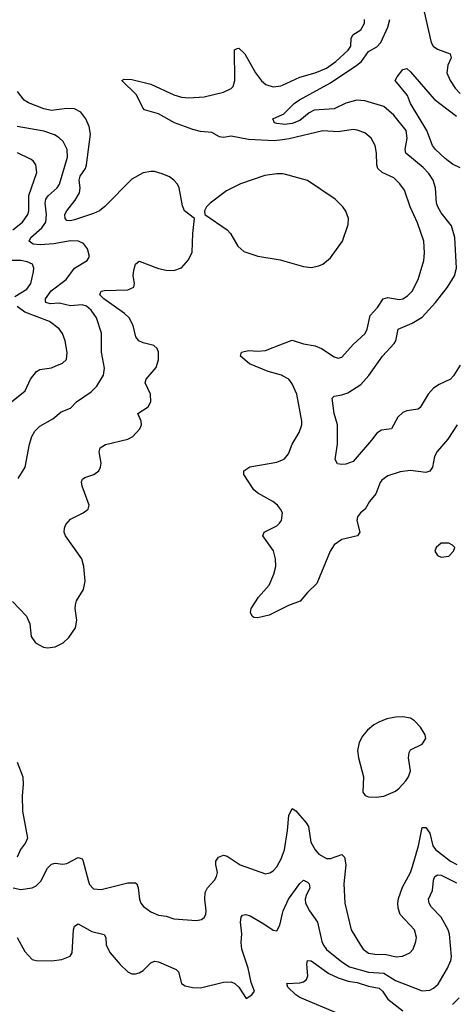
# Model space of a CAD drawing. Header units: inches. Extents: x 1834610 to 2027685, y 642842 to 774116.
# Tile 541 of 632: x 1978624 to 1980909, y 730141 to 735289. Entities that reach past the tile are written whole.
import ezdxf

# ---------------------------------------------------------------- set-up
doc = ezdxf.new("R2010")
doc.units = ezdxf.units.IN
doc.header["$MEASUREMENT"] = 0
doc.layers.add('B9773', color=7, linetype='Continuous')
doc.layers.add('B9783', color=7, linetype='Continuous')

msp = doc.modelspace()

# ---------------------------------------------------------------- linework, layer by layer
at = {"layer": 'B9773', "color": 5}
for points, elevation in [([(1980000, 734660.8), (1979955.3, 734655.3), (1979821.4, 734661.4), (1979730, 734679.4), (1979690, 734673.5), (1979670, 734676.5), (1979630, 734699.5), (1979570, 734703.3), (1979530, 734713.9), (1979434.2, 734750), (1979350, 734797.1), (1979277.7, 734817.7), (1979267.7, 734827.7), (1979235.1, 734895.1), (1979158.4, 734970), (1979170, 734978), (1979210, 734976.3), (1979310, 734951.4), (1979430, 734896.4), (1979470, 734882.9), (1979510, 734879.5), (1979590, 734885.3), (1979690, 734910.2), (1979730, 734928.1), (1979740.5, 734939.5), (1979749.8, 734970.2), (1979748.8, 735131.2), (1979761.7, 735138.3), (1979770, 735139.5), (1979802.3, 735110), (1979858, 735010), (1979890, 734969.2), (1979911.8, 734950), (1979950, 734937.7), (1979990, 734942.3), (1980000, 734946.8)], 380), ([(1978586.3, 732246.3), (1978659.1, 732170), (1978676.9, 732130), (1978684.4, 732064.4), (1978707.3, 732030), (1978747.8, 732007.7), (1978770, 732004.2), (1978810, 732010.3), (1978851.8, 732030), (1978881.1, 732058.9), (1978915.1, 732110), (1978922.6, 732150), (1978913.7, 732210), (1978915.4, 732230), (1978920.5, 732250), (1978957.4, 732310), (1978966.6, 732353.4), (1978960.2, 732430), (1978949.9, 732469.9), (1978863.5, 732590), (1978856.3, 732610), (1978858, 732630), (1978866, 732650), (1978890, 732677.6), (1978956, 732710), (1978982, 732730), (1978987.8, 732750), (1978950, 732849.4), (1978947.8, 732872.2), (1978953.4, 732886.6), (1978964.4, 732895.6), (1979012.3, 732910), (1979038, 732930), (1979047.1, 732950), (1979049.8, 732970), (1979040.5, 733030), (1979044.2, 733050), (1979072.5, 733067.5), (1979190, 733095.6), (1979216.9, 733110), (1979252.2, 733150), (1979262.2, 733170), (1979259.3, 733190), (1979242.9, 733230), (1979296.2, 733263.8), (1979309.7, 733290), (1979308, 733330), (1979280.5, 733390), (1979285.7, 733410), (1979337.7, 733470), (1979349.7, 733510), (1979349.7, 733549.7), (1979342.9, 733570), (1979325.7, 733585.7), (1979270, 733598.6), (1979247.2, 733610), (1979231.6, 733630), (1979218.4, 733690), (1979196.5, 733730), (1979173.1, 733753.1), (1979064, 733830), (1979043.9, 733850), (1979044.2, 733855.8), (1979051, 733869), (1979066.9, 733873.1), (1979190, 733876.3), (1979221.3, 733890), (1979224.8, 733910), (1979217.6, 733950), (1979220.8, 733979.2), (1979230, 734010.4), (1979250, 734026.3), (1979350, 733988.5), (1979390, 733978.8), (1979430, 733977.3), (1979470, 733992), (1979507.2, 734032.8), (1979527.2, 734072.8), (1979529.8, 734170.2), (1979538, 734250), (1979486, 734290), (1979476, 734316), (1979458.5, 734410), (1979449.1, 734429.1), (1979431.1, 734450), (1979407.6, 734467.6), (1979370, 734483.5), (1979330, 734494.6), (1979310, 734494.8), (1979270, 734488.7), (1979210, 734455.5), (1979068.7, 734311.3), (1979041.1, 734290), (1979010, 734275), (1978910, 734242.8), (1978890, 734237), (1978870, 734239.2), (1978862.3, 734250), (1978860.2, 734270), (1978869.8, 734290), (1978914.2, 734345.8), (1978936.4, 734383.6), (1978940.1, 734410), (1978934.6, 734450), (1978940.5, 734470), (1978968.5, 734510), (1978974.1, 734530), (1978994.2, 734690), (1978986.7, 734730), (1978970.4, 734770.4), (1978944.5, 734804.5), (1978910, 734822), (1978870, 734823.4), (1978790, 734814.1), (1978750, 734822.5), (1978670, 734853.8), (1978647.9, 734867.9), (1978612.5, 734912.5)], 420), ([(1980000, 734742.2), (1979970, 734745.6), (1979958, 734750), (1979949, 734770), (1980000, 734792.6)], 360), ([(1978616, 732890), (1978652, 732950), (1978674.7, 733070), (1978687.2, 733110), (1978702.6, 733137.4), (1978730, 733164.2), (1978797.4, 733202.6), (1978841.5, 733238.5), (1978890, 733258.4), (1978920.7, 733290), (1978997.7, 733342.3), (1979027.1, 733372.9), (1979063.1, 733430), (1979067.2, 733467.3), (1979052.8, 733550), (1979052.7, 733650), (1979026.5, 733730), (1978998.4, 733770), (1978974, 733790), (1978950, 733798.2), (1978890, 733792.6), (1978830, 733805.7), (1978783.6, 733803.6), (1978760.4, 733810), (1978759.2, 733819.2), (1978758.6, 733830), (1978788.4, 733871.6), (1978867.3, 733930), (1978910, 733990.2), (1978977, 734030), (1978989.6, 734050), (1978979.6, 734090), (1978958.2, 734118.2), (1978931.2, 734131.2), (1978890, 734132.1), (1978803.1, 734116.9), (1978730.8, 734110.8), (1978695.2, 734115.2), (1978672.8, 734130), (1978682.7, 734150), (1978739.8, 734200.2), (1978760.6, 734230), (1978764.5, 734270), (1978756.4, 734330), (1978761.1, 734350), (1978772.5, 734367.5), (1978820.3, 734410), (1978831.5, 734428.5), (1978873.7, 734570), (1978872, 734610), (1978851, 734651), (1978831.1, 734671.1), (1978806.4, 734686.4), (1978750, 734705.5), (1978610, 734729.9)], 440), ([(1978588.5, 734190), (1978638, 734230), (1978667.3, 734270), (1978671.5, 734290), (1978671.2, 734370), (1978712.9, 734490), (1978709, 734529), (1978694, 734550), (1978680, 734560), (1978612, 734592)], 460), ([(1980000, 734481.9), (1979970, 734483.4), (1979906.5, 734473.5), (1979778.7, 734430), (1979705.5, 734394.5), (1979621.1, 734330), (1979601.1, 734310), (1979590.4, 734290), (1979593.4, 734270), (1979709.6, 734189.6), (1979727.3, 734170), (1979765, 734105), (1979797.4, 734077.4), (1979870, 734052.9), (1979986.6, 734033.4), (1980000, 734029.6)], 420), ([(1978598.3, 733841.7), (1978660.6, 733879.4), (1978681.5, 733910), (1978696.1, 733970), (1978697.6, 733990), (1978691, 734010), (1978663.2, 734023.2), (1978629.4, 734029.4), (1978489.5, 734029.5)], 460), ([(1978554, 733270), (1978652.4, 733347.6), (1978679.7, 733410), (1978711.5, 733448.5), (1978730, 733460.2), (1978790, 733469), (1978810, 733476.5), (1978847.7, 733492.3), (1978868.6, 733511.4), (1978872, 733548), (1978862.4, 733610), (1978848.2, 733648.2), (1978830, 733673), (1978779.7, 733710), (1978650, 733759.3), (1978609.9, 733789.9)], 460), ([(1980000, 733426.8), (1979994, 733430), (1979924.2, 733450), (1979827.3, 733490), (1979779, 733530), (1979785.2, 733550), (1979820.9, 733559.1), (1979870, 733555.8), (1979910, 733559.4), (1980000, 733593.9)], 380), ([(1980000, 732210.6), (1979930, 732175.8), (1979870, 732162), (1979850, 732162.7), (1979841.2, 732170), (1979832.7, 732190), (1979836, 732210), (1979874, 732270), (1979930, 732333), (1979954.7, 732390), (1979964.4, 732430), (1979962.2, 732470), (1979951.6, 732511.6), (1979896.2, 732590), (1979903.7, 732610), (1979970, 732643.1), (1979984, 732656), (1979993.7, 732670), (1979999.1, 732710), (1979989.7, 732730), (1979973, 732750), (1979948.3, 732770), (1979870, 732813), (1979849.9, 732829.9), (1979797.4, 732910), (1979796.2, 732930), (1979828.5, 732951.5), (1979970, 732976), (1980000, 732988.3)], 380), ([(1978610, 731407.7), (1978639.6, 731330), (1978642.6, 731290), (1978637.3, 731230), (1978638.2, 731150), (1978664.9, 731010), (1978655, 730985), (1978627.8, 730950), (1978611.5, 730910)], 380), ([(1978590, 730750.6), (1978630, 730742), (1978690, 730750.3), (1978710, 730761.1), (1978734.8, 730785.2), (1978770, 730853), (1978790, 730874), (1978810, 730878), (1978850, 730873.4), (1978870, 730876.5), (1978930, 730908.7), (1978950, 730901.6), (1978954.1, 730894.1), (1978983.3, 730783.4), (1978990, 730767), (1979010, 730744.9), (1979050, 730741.5), (1979190, 730776.1), (1979230, 730775.3), (1979237.1, 730770), (1979244.6, 730750), (1979250.2, 730690.2), (1979258, 730670), (1979272.3, 730652.3), (1979310, 730623.7), (1979350, 730607.2), (1979390, 730601.3), (1979430, 730588.4), (1979550, 730578.4), (1979576.3, 730583.7), (1979590, 730594), (1979598.7, 730610), (1979600.5, 730630), (1979592.2, 730690), (1979594.7, 730725.2), (1979606, 730750), (1979643.6, 730790), (1979654.3, 730810), (1979658.9, 730830), (1979649.7, 730870), (1979649.7, 730890), (1979663.7, 730910), (1979690, 730920.3), (1979710, 730914.9), (1979777.1, 730870), (1979910, 730823.8), (1979932.5, 730827.5), (1979950, 730838.4), (1979970, 730860.4), (1979994.4, 730905.6), (1980000, 730920.9)], 380), ([(1978610, 730490.4), (1978650, 730417.1), (1978690, 730375.5), (1978710, 730370.4), (1978790, 730368.4), (1978844.9, 730375.1), (1978888, 730392), (1978898.7, 730410), (1978904.8, 730530), (1978911, 730549), (1978930, 730562), (1979002.1, 730522.1), (1979066.3, 730506.3), (1979075.3, 730490), (1979077.1, 730450), (1979097.5, 730410), (1979150, 730348.3), (1979190, 730310.2), (1979210, 730300.7), (1979230, 730299.7), (1979250, 730306), (1979270, 730318.5), (1979310, 730358.5), (1979330, 730366.2), (1979350, 730363.8), (1979443.4, 730323.4), (1979455.3, 730310), (1979470.3, 730250.3), (1979490, 730237.6), (1979528, 730228), (1979570, 730227.2), (1979690, 730256.5), (1979730, 730257.6), (1979750.3, 730250.3), (1979770.4, 730230.4), (1979810, 730171.3), (1979839, 730190), (1979852.7, 730210), (1979835.8, 730255.8), (1979820.3, 730330), (1979786.9, 730430), (1979783.4, 730463.4), (1979786.5, 730510), (1979779.8, 730570), (1979783.2, 730596.8), (1979790, 730606.7), (1979808, 730610), (1979830, 730602.9), (1979902.5, 730562.5), (1979950, 730529), (1979970, 730524.9), (1979986.1, 730553.9), (1980000, 730616.2)], 360)]:
    msp.add_lwpolyline(points, dxfattribs=dict(at, elevation=elevation))
at = {"layer": 'B9783', "color": 5}
for points, elevation in [([(1980726.4, 735390), (1980777.4, 735170), (1980788.2, 735150), (1980810, 735134.2), (1980877.6, 735110), (1980881.8, 735090), (1980864.7, 735050), (1980860.2, 735010), (1980877.7, 734970), (1980903.2, 734930), (1980930, 734902)], 360), ([(1980000, 734792.6), (1980005.2, 734794.8), (1980060.9, 734850), (1980087.8, 734870), (1980250, 734958.6), (1980389.3, 735050.7), (1980413.3, 735070), (1980450, 735121.8), (1980493.2, 735146.8), (1980514, 735170), (1980550.8, 735250), (1980561.1, 735290)], 360), ([(1980000, 734946.8), (1980090, 734987.6), (1980170, 735010.1), (1980230, 735035.6), (1980278.3, 735070), (1980342.3, 735130), (1980356.7, 735150), (1980359.5, 735190), (1980367.8, 735210), (1980410, 735235.2), (1980427.7, 735270), (1980428.8, 735290)], 380), ([(1980930, 734514.6), (1980890, 734533.2), (1980850, 734562.5), (1980800.4, 734610), (1980785.3, 734630), (1980755.4, 734710), (1980669.6, 734849.6), (1980652.9, 734892.9), (1980589.7, 734970.3), (1980599.5, 734990), (1980630, 735027.7), (1980650, 735033), (1980670, 735015.8), (1980792.6, 734872.6), (1980910, 734785)], 340), ([(1980930, 733482.4), (1980894.1, 733425.9), (1980878, 733410), (1980818.5, 733381.5), (1980790, 733361.3), (1980762.3, 733330), (1980719.7, 733260.3), (1980710, 733253), (1980650, 733244.2), (1980630, 733234.2), (1980603.6, 733210), (1980570, 733149.7), (1980518, 733142), (1980492.4, 733127.6), (1980465.5, 733090), (1980370, 732979.6), (1980330, 732964.5), (1980310, 732962.7), (1980287.3, 732967.3), (1980275.1, 732990), (1980287.8, 733070), (1980287.1, 733170), (1980269.6, 733230.3), (1980259.3, 733310), (1980270, 733320.7), (1980310, 733327), (1980342, 733338), (1980410, 733380.8), (1980451.6, 733428.4), (1980522.2, 733530), (1980583.5, 733596.5), (1980592.2, 733610), (1980605.1, 733670), (1980678.1, 733701.9), (1980730, 733732.5), (1980799.5, 733810), (1980862.4, 733890), (1980898.8, 733950), (1980909.8, 733990), (1980901.1, 734150), (1980884.7, 734210), (1980830, 734279.1), (1980812.3, 734310), (1980806, 734330), (1980800.3, 734410), (1980787.8, 734450), (1980764.7, 734484.7), (1980735.6, 734515.6), (1980644.2, 734590), (1980641.6, 734610), (1980652.3, 734670), (1980646, 734710), (1980582.5, 734790), (1980530, 734835.3), (1980430, 734865.2), (1980388.3, 734868.3), (1980330, 734853), (1980270, 734822.1), (1980165.1, 734814.9), (1980138.4, 734801.6), (1980090, 734761.6), (1980050, 734745.8), (1980010, 734741.1), (1980000, 734742.2)], 360), ([(1980000, 733593.9), (1980050, 733613), (1980110, 733593.2), (1980170, 733584.2), (1980204.2, 733570), (1980270, 733525.8), (1980290, 733518.9), (1980310, 733523.7), (1980368.6, 733590), (1980432, 733648), (1980442.9, 733670), (1980457.5, 733742.5), (1980496, 733784), (1980526.4, 733830), (1980550, 733835.3), (1980610, 733826.3), (1980630, 733829.3), (1980654.5, 733845.5), (1980677.6, 733870), (1980709.2, 733930.8), (1980739.3, 734030), (1980742.5, 734070), (1980739.3, 734130), (1980706.7, 734226.7), (1980667.3, 734310), (1980637.5, 734397.5), (1980614.2, 734430), (1980581.3, 734461.3), (1980521.5, 734490), (1980499.1, 734510), (1980493, 734530), (1980491.3, 734591.3), (1980483.8, 734630), (1980462.6, 734670), (1980430, 734696.4), (1980390, 734711.8), (1980370, 734713.6), (1980290, 734703), (1980210, 734707.5), (1980034.9, 734665.1), (1980000, 734660.8)], 380), ([(1980000, 734029.6), (1980110, 733998.5), (1980150, 733992.9), (1980190, 734000.9), (1980210, 734010.3), (1980250, 734044.2), (1980314, 734130), (1980343, 734217), (1980345.1, 734250), (1980330, 734287), (1980315.1, 734310), (1980275.8, 734350), (1980130, 734448.3), (1980010, 734481.4), (1980000, 734481.9)], 420), ([(1980000, 732988.3), (1980010, 732992.4), (1980030, 733018), (1980050.6, 733070), (1980087.3, 733130), (1980099.8, 733170), (1980099.8, 733190), (1980074.6, 733330), (1980050, 733384.2), (1980031.9, 733410), (1980000, 733426.8)], 380), ([(1980912.9, 733170), (1980864.5, 733095.5), (1980808.5, 733031.5), (1980795.5, 733004.5), (1980784.4, 732950), (1980771.1, 732928.9), (1980750, 732921.4), (1980670, 732931.4), (1980614.7, 732925.3), (1980550, 732903.1), (1980518.6, 732881.4), (1980510, 732869.4), (1980487.8, 732810), (1980455.6, 732770), (1980432.9, 732730), (1980407.2, 732710), (1980391.8, 732690), (1980389, 732670), (1980403.6, 732610), (1980392.2, 732590), (1980309.5, 732570.5), (1980270, 732542.6), (1980248.2, 732510), (1980179.6, 732340.4), (1980130, 732294), (1980091.4, 732248.6), (1980030, 732225.4), (1980000, 732210.6)], 380), ([(1980000, 730920.9), (1980010, 730948.2), (1980026.1, 731050), (1980031.9, 731128.1), (1980050, 731165.3), (1980070, 731152.6), (1980124.1, 731090), (1980135.7, 731070), (1980147.8, 730987.8), (1980170, 730949), (1980190, 730925.2), (1980230, 730903.2), (1980250, 730902.9), (1980310, 730923.6), (1980324.4, 730910), (1980331.1, 730870), (1980320.6, 730770), (1980325.5, 730670), (1980359.5, 730530), (1980407.6, 730450), (1980422.3, 730430), (1980450, 730408.6), (1980482.7, 730402.7), (1980541.6, 730401.6), (1980594, 730390), (1980626.9, 730393.1), (1980665.1, 730410), (1980682.6, 730430), (1980697.7, 730470), (1980700.4, 730490), (1980689.7, 730529.7), (1980614.8, 730610), (1980604.3, 730644.3), (1980603.2, 730670), (1980606.4, 730693.6), (1980626.7, 730753.3), (1980669, 730830), (1980679.4, 730860.6), (1980710.5, 730970), (1980730, 731064.9), (1980750, 731065.2), (1980770, 731036), (1980785.9, 730970), (1980800.4, 730950), (1980878.8, 730890), (1980911.3, 730871.3)], 380), ([(1980000, 730616.2), (1980003.1, 730630), (1980030, 730691.1), (1980090, 730773.1), (1980110, 730790.3), (1980130, 730780.3), (1980139, 730770), (1980141.8, 730750), (1980123.5, 730710), (1980118.4, 730690), (1980119.4, 730670), (1980140.5, 730630), (1980183.3, 730570), (1980206.1, 730470), (1980213.5, 730450), (1980230, 730426.8), (1980310, 730362.3), (1980350, 730337.2), (1980450, 730309.4), (1980530, 730303.3), (1980590, 730264.8), (1980730, 730211.7), (1980770, 730215.5), (1980790, 730225.2), (1980814.1, 730245.9), (1980862.7, 730330), (1980879.9, 730370), (1980883.7, 730390), (1980872.7, 730507.3), (1980866.2, 730530), (1980830, 730595.7), (1980778.3, 730650), (1980766.8, 730670), (1980764, 730690), (1980784.9, 730735.1), (1980790, 730790.7), (1980797.2, 730810), (1980810, 730817.8), (1980830, 730815.7), (1980910, 730775.7)], 360), ([(1980297.4, 730090), (1980090, 730176.3), (1980068.9, 730190), (1980027.4, 730230), (1980022.7, 730250), (1980090, 730252.9), (1980110, 730258.2), (1980124.8, 730270), (1980131.2, 730290), (1980127.1, 730350), (1980130, 730370.4), (1980150, 730368), (1980242.5, 730302.5), (1980290, 730279.2), (1980342.7, 730262.7), (1980390, 730255.2), (1980450, 730235.1), (1980505.1, 730225.1), (1980522.5, 730210), (1980550, 730167.2), (1980630, 730106.5)], 340), ([(1980890, 730140.2), (1980924.5, 730175.5)], 340)]:
    msp.add_lwpolyline(points, dxfattribs=dict(at, elevation=elevation))
at = {"layer": 'B9783', "color": 5, "elevation": 420}
for points in [[(1980870, 732552.3), (1980830, 732552.3), (1980802.8, 732530), (1980796, 732510), (1980810, 732486.8), (1980830, 732478.8), (1980870, 732484), (1980894, 732510), (1980902, 732530), (1980890, 732542)], [(1980630, 731643.5), (1980590, 731642.3), (1980546.3, 731633.7), (1980503.7, 731616.3), (1980477.6, 731602.4), (1980445.1, 731574.9), (1980418, 731542), (1980400.5, 731510), (1980392.7, 731467.3), (1980398, 731430), (1980423.9, 731330), (1980420.5, 731250), (1980432.2, 731232.2), (1980450, 731226.3), (1980490, 731223.2), (1980530, 731229.2), (1980590, 731256), (1980610, 731270.3), (1980645.4, 731310), (1980659.7, 731330), (1980670, 731362), (1980659.7, 731430), (1980662.2, 731457.7), (1980670, 731470.6), (1980730, 731500.7), (1980749.2, 731530), (1980746.6, 731550), (1980721.6, 731590), (1980690, 731623.6), (1980670, 731636.9)]]:
    msp.add_lwpolyline(points, close=True, dxfattribs=at)

doc.saveas('drawing.dxf')
